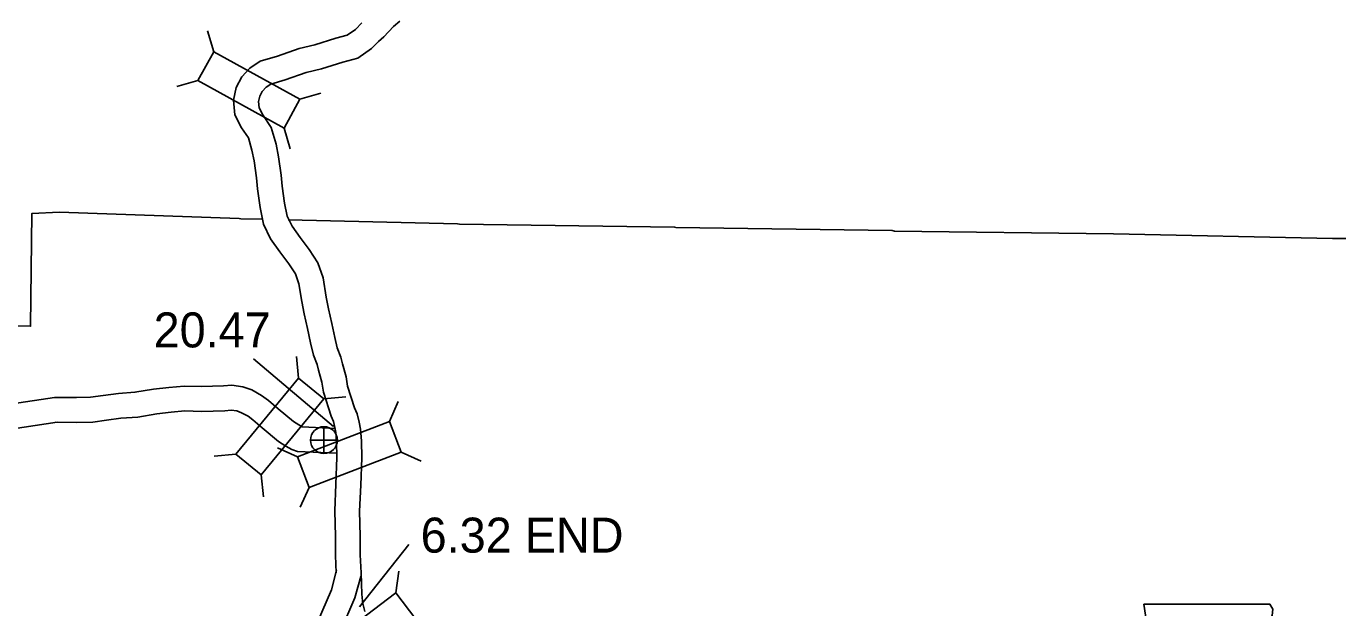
# Model space of a CAD drawing. Extents: x -939622 to -934245, y 1383184 to 1385301.
# Drawn here: x -936308.69 to -936261.2, y 1384336.2 to 1384357.27 of the extents above; entities that cross this region are included whole.
import ezdxf

# ---------------------------------------------------------------- set-up
doc = ezdxf.new("R2010")
doc.units = 0
for name, color, linetype in [('Level 10', 7, 'Continuous'), ('Level 15', 7, 'Continuous'), ('Level 20', 7, 'Continuous'), ('Level 21', 7, 'Continuous'), ('Level 25', 7, 'Continuous'), ('Level 26', 7, 'Continuous'), ('Level 8', 7, 'Continuous')]:
    doc.layers.add(name, color=color, linetype=linetype)

msp = doc.modelspace()

# ---------------------------------------------------------------- linework, layer by layer
at = {"layer": 'Level 10'}
for points in [[(-936297.487, 1384342.701), (-936298.699, 1384342.752), (-936298.822, 1384342.824), (-936299.018, 1384342.951), (-936299.57, 1384343.407), (-936299.921, 1384343.706), (-936300.166, 1384343.896), (-936300.523, 1384344.091), (-936300.846, 1384344.206), (-936301.24, 1384344.267), (-936301.55, 1384344.238), (-936302.342, 1384344.216), (-936302.972, 1384344.231), (-936303.528, 1384344.184), (-936304.085, 1384344.119), (-936304.757, 1384344.006), (-936305.351, 1384343.964), (-936305.906, 1384343.89), (-936306.358, 1384343.825), (-936306.874, 1384343.813), (-936307.664, 1384343.822)], [(-936307.664, 1384343.822), (-936310.505, 1384343.39)], [(-936297.451, 1384341.799), (-936298.866, 1384341.858), (-936299.076, 1384341.929), (-936299.296, 1384342.059), (-936299.551, 1384342.224), (-936300.149, 1384342.717), (-936300.49, 1384343.008), (-936300.66, 1384343.141), (-936300.892, 1384343.267), (-936301.068, 1384343.33), (-936301.267, 1384343.361), (-936301.496, 1384343.339), (-936302.34, 1384343.316), (-936302.944, 1384343.33), (-936303.437, 1384343.288), (-936303.958, 1384343.227), (-936304.65, 1384343.111), (-936305.26, 1384343.068), (-936305.783, 1384342.998), (-936306.283, 1384342.926), (-936306.869, 1384342.913), (-936307.637, 1384342.921)], [(-936307.565, 1384342.926), (-936310.371, 1384342.5)]]:
    msp.add_lwpolyline(points, dxfattribs=at)
at = {"layer": 'Level 15'}
for points in [[(-936296.537, 1384357.383), (-936296.769, 1384357.151), (-936297.073, 1384356.937), (-936297.478, 1384356.831), (-936298.24, 1384356.589), (-936298.807, 1384356.461), (-936299.593, 1384356.182), (-936300.222, 1384355.994), (-936300.598, 1384355.741), (-936300.879, 1384355.432), (-936301.093, 1384355.044), (-936301.182, 1384354.582), (-936301.137, 1384354.05), (-936300.893, 1384353.59), (-936300.646, 1384353.218), (-936300.516, 1384352.78), (-936300.442, 1384352.386), (-936300.352, 1384351.772), (-936300.317, 1384351.37), (-936300.22, 1384350.702), (-936300.095, 1384350.092), (-936299.842, 1384349.567), (-936299.503, 1384349.088), (-936299.182, 1384348.662), (-936298.945, 1384348.296), (-936298.818, 1384347.929), (-936298.714, 1384347.292), (-936298.622, 1384346.845), (-936298.505, 1384346.311), (-936298.4, 1384345.796), (-936298.29, 1384345.349), (-936298.16, 1384345.01), (-936298.112, 1384344.808), (-936297.991, 1384344.376), (-936297.931, 1384344.012), (-936297.644, 1384343.139), (-936297.567, 1384342.945), (-936297.511, 1384342.73), (-936297.478, 1384342.551), (-936297.452, 1384342.21), (-936297.443, 1384341.64), (-936297.476, 1384340.684), (-936297.52, 1384339.711), (-936297.493, 1384338.783), (-936297.496, 1384338.098), (-936297.467, 1384337.472)], [(-936295.162, 1384357.451), (-936295.391, 1384357.259), (-936295.74, 1384356.876), (-936295.93, 1384356.718), (-936296.187, 1384356.461), (-936296.688, 1384356.107), (-936297.229, 1384355.966), (-936298.004, 1384355.72), (-936298.556, 1384355.595), (-936299.313, 1384355.326), (-936299.833, 1384355.171), (-936300.006, 1384355.055), (-936300.142, 1384354.905), (-936300.236, 1384354.734), (-936300.275, 1384354.534), (-936300.256, 1384354.31), (-936300.119, 1384354.051), (-936299.822, 1384353.603), (-936299.64, 1384352.992), (-936299.554, 1384352.534), (-936299.458, 1384351.876), (-936299.422, 1384351.474), (-936299.333, 1384350.857), (-936299.236, 1384350.382), (-936299.064, 1384350.026), (-936298.776, 1384349.619), (-936298.444, 1384349.178), (-936298.131, 1384348.694), (-936297.942, 1384348.15), (-936297.829, 1384347.455), (-936297.742, 1384347.032), (-936297.625, 1384346.498), (-936297.521, 1384345.994), (-936297.429, 1384345.619), (-936297.298, 1384345.275), (-936297.241, 1384345.033), (-936297.111, 1384344.572), (-936297.054, 1384344.227), (-936296.798, 1384343.445), (-936296.711, 1384343.226), (-936296.632, 1384342.925), (-936296.585, 1384342.667), (-936296.553, 1384342.251), (-936296.543, 1384341.632), (-936296.577, 1384340.648), (-936296.619, 1384339.704), (-936296.593, 1384338.795), (-936296.596, 1384338.117), (-936296.565, 1384337.464), (-936296.543, 1384336.694), (-936296.504, 1384336.33)], [(-936297.45, 1384337.564), (-936297.641, 1384336.852), (-936299.192, 1384333.253), (-936299.311, 1384332.883), (-936299.375, 1384332.646), (-936299.421, 1384332.483), (-936299.507, 1384332.194), (-936299.537, 1384331.802), (-936299.545, 1384331.174), (-936299.529, 1384327.596), (-936299.566, 1384322.981), (-936299.598, 1384319.044)], [(-936296.58, 1384337.33), (-936296.788, 1384336.556), (-936298.349, 1384332.937), (-936298.448, 1384332.628), (-936298.507, 1384332.408), (-936298.556, 1384332.234), (-936298.617, 1384332.03), (-936298.637, 1384331.761), (-936298.645, 1384331.17), (-936298.629, 1384327.595), (-936298.666, 1384322.973), (-936298.698, 1384319.031)], [(-936296.518, 1384336.401), (-936296.426, 1384336.065)]]:
    msp.add_lwpolyline(points, dxfattribs=at)
at = {"layer": 'Level 20'}
for p, q in [((-936301.9, 1384356.339), (-936302.121, 1384357.1)), ((-936302.473, 1384355.299), (-936303.234, 1384355.078)), ((-936298.778, 1384354.62), (-936298.018, 1384354.84)), ((-936299.351, 1384353.579), (-936299.131, 1384352.819)), ((-936298.826, 1384344.52), (-936298.902, 1384345.308)), ((-936297.91, 1384343.764), (-936297.122, 1384343.839)), ((-936295.541, 1384342.945), (-936295.218, 1384343.668)), ((-936301.095, 1384341.771), (-936301.883, 1384341.695)), ((-936298.871, 1384341.674), (-936299.594, 1384341.997)), ((-936295.118, 1384341.835), (-936294.395, 1384341.512)), ((-936300.178, 1384341.015), (-936300.103, 1384340.226)), ((-936298.447, 1384340.564), (-936298.771, 1384339.841)), ((-936295.304, 1384336.738), (-936295.196, 1384337.522))]:
    msp.add_line(p, q, dxfattribs=at)
for points in [[(-936298.778, 1384354.62), (-936301.9, 1384356.339), (-936302.473, 1384355.299), (-936299.351, 1384353.579)], [(-936298.826, 1384344.52), (-936301.095, 1384341.771), (-936300.178, 1384341.015), (-936297.91, 1384343.764)], [(-936298.447, 1384340.564), (-936295.118, 1384341.835), (-936295.541, 1384342.945), (-936298.871, 1384341.674)], [(-936295.304, 1384336.738), (-936298.143, 1384334.584), (-936297.426, 1384333.637), (-936294.586, 1384335.791)]]:
    msp.add_lwpolyline(points, close=True, dxfattribs=at)
at = {"layer": 'Level 21'}
msp.add_lwpolyline([(-936268.216, 1384336.329), (-936267.988, 1384334.807), (-936268.089, 1384332.497), (-936267.886, 1384332.37), (-936267.505, 1384332.37), (-936267.505, 1384331.558), (-936264.308, 1384331.558), (-936264.156, 1384331.888), (-936264.206, 1384332.421), (-936264.13, 1384333.03), (-936263.851, 1384333.512), (-936263.674, 1384333.868), (-936263.42, 1384334.248), (-936263.267, 1384334.654), (-936263.141, 1384334.984), (-936262.912, 1384335.263), (-936262.861, 1384335.441), (-936262.963, 1384335.568), (-936263.75, 1384335.568), (-936263.572, 1384335.923), (-936263.547, 1384336.151), (-936263.652, 1384336.327)], close=True, dxfattribs=at)
at = {"layer": 'Level 25'}
for p, q in [((-936300.455, 1384345.22), (-936297.56, 1384342.768)), ((-936296.621, 1384336.233), (-936294.84, 1384338.496))]:
    msp.add_line(p, q, dxfattribs=at)
at = {"layer": 'Level 26'}
for p, q in [((-936297.911, 1384341.785), (-936297.911, 1384342.76)), ((-936298.399, 1384342.273), (-936297.424, 1384342.273))]:
    msp.add_line(p, q, dxfattribs=at)
msp.add_circle((-936297.911, 1384342.273), 0.487, dxfattribs=at)
at = {"layer": 'Level 8'}
for points in [[(-936307.481, 1384350.528), (-936308.491, 1384350.478), (-936308.536, 1384346.399), (-936316.478, 1384346.576), (-936318.214, 1384346.606)], [(-936300.134, 1384350.272), (-936300.918, 1384350.29), (-936300.981, 1384350.299), (-936307.481, 1384350.528)], [(-936251.231, 1384341.442), (-936257.583, 1384341.509), (-936257.502, 1384349.572), (-936261.387, 1384349.578), (-936269.319, 1384349.746), (-936277.247, 1384349.847), (-936277.328, 1384349.862), (-936285.169, 1384349.978), (-936285.214, 1384349.993), (-936293.007, 1384350.098), (-936293.07, 1384350.107), (-936299.21, 1384350.25)]]:
    msp.add_lwpolyline(points, dxfattribs=at)

# ---------------------------------------------------------------- texts
at = {"layer": 'Level 25'}
for s, p in [('20.47', (-936304.078, 1384345.632)), ('6.32 END', (-936294.408, 1384338.199))]:
    msp.add_text(s, height=1.2672, dxfattribs=at).set_placement(p)

doc.saveas('drawing.dxf')
